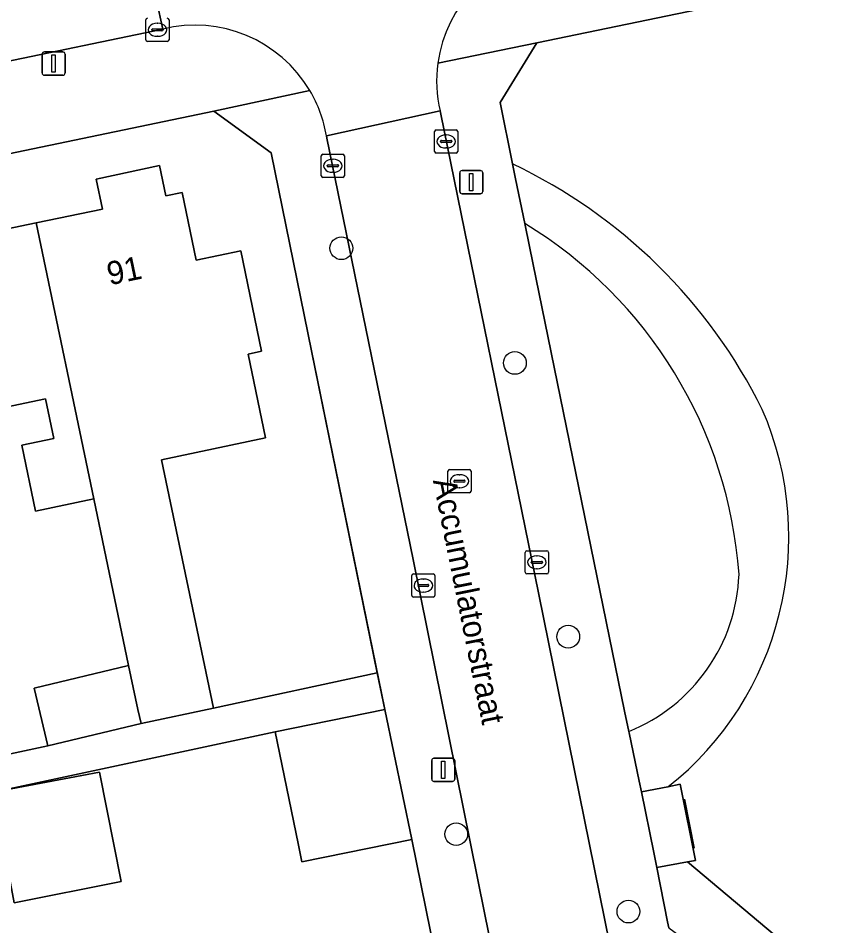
# Model space of a CAD drawing. Extents: x 162989 to 165008, y 383432 to 384338.
# Drawn here: x 163703.1 to 163737.95, y 384053.79 to 384092.87 of the extents above; entities that cross this region are included whole.
import ezdxf

# ---------------------------------------------------------------- set-up
doc = ezdxf.new("R2010")
doc.units = 0
for name, color, linetype in [('IMGEO_Boom', 7, 'Continuous'), ('IMGEO_Erf', 7, 'Continuous'), ('IMGEO_Groenvoorziening', 7, 'Continuous'), ('IMGEO_Hek', 7, 'Continuous'), ('IMGEO_Kolk', 7, 'Continuous'), ('IMGEO_Lichtmast', 7, 'Continuous'), ('IMGEO_Muur', 7, 'Continuous'), ('IMGEO_Openbare_ruimte_label', 7, 'Continuous'), ('IMGEO_Pand', 7, 'Continuous'), ('IMGEO_Pand_nummerreeks', 7, 'Continuous'), ('IMGEO_Rijbaan_lokaal_gesloten', 7, 'Continuous'), ('IMGEO_Rijbaan_lokaal_open', 7, 'Continuous'), ('IMGEO_Rioolput', 7, 'Continuous'), ('IMGEO_Voetpad_open', 7, 'Continuous')]:
    doc.layers.add(name, color=color, linetype=linetype)

msp = doc.modelspace()

# ---------------------------------------------------------------- linework, layer by layer
at = {"layer": 'IMGEO_Boom'}
for centre in [(163717.011, 384082.965), (163724.479, 384078.025), (163726.774, 384066.242), (163721.955, 384057.74), (163729.364, 384054.408)]:
    msp.add_circle(centre, 0.489, dxfattribs=at)
at = {"layer": 'IMGEO_Erf'}
for points in [[(163697.755, 384082.782), (163703.884, 384084.058), (163706.736, 384084.652), (163706.462, 384085.941), (163709.185, 384086.52), (163709.461, 384085.219), (163710.154, 384085.363), (163710.76, 384082.455), (163712.679, 384082.855), (163713.58, 384078.528), (163712.994, 384078.406), (163713.748, 384074.795), (163709.274, 384073.861), (163711.503, 384063.168), (163718.554, 384064.686), (163715.583, 384079.251), (163713.989, 384087.068), (163711.521, 384088.87), (163669.458, 384080.112)], [(163700.073, 384060.624), (163704.377, 384061.544), (163703.786, 384064.029), (163707.853, 384064.996), (163706.357, 384072.174), (163703.843, 384071.65), (163703.254, 384074.482), (163704.632, 384074.769), (163704.277, 384076.474), (163699.288, 384075.435)], [(163724.647, 384034.811), (163720.049, 384057.516), (163715.309, 384056.549), (163715.148, 384057.338), (163714.168, 384062.146), (163675.512, 384053.866)]]:
    msp.add_lwpolyline(points, dxfattribs=at)
msp.add_lwpolyline([(163702.02, 384059.541), (163706.596, 384060.409), (163707.537, 384055.698), (163702.935, 384054.779)], close=True, dxfattribs=at)
at = {"layer": 'IMGEO_Groenvoorziening'}
for points in [[(163743.752, 384087.886), (163743.355, 384087.958), (163744.543, 384089.683), (163746.357, 384092.316), (163749.862, 384095.435), (163749.589, 384096.809), (163739.659, 384094.755), (163739.473, 384094.717), (163738.472, 384094.511), (163737.505, 384094.313), (163725.422, 384091.811), (163723.842, 384089.232), (163724.381, 384086.593)], [(163724.381, 384086.593), (163724.511, 384085.958), (163724.906, 384084.028)], [(163724.906, 384084.028), (163725.107, 384083.046), (163725.251, 384082.34), (163729.198, 384063.034), (163729.38, 384062.163)], [(163729.38, 384062.163), (163729.392, 384062.107), (163729.826, 384060.026), (163729.921, 384059.561), (163731.067, 384059.773)], [(163731.067, 384059.773), (163731.596, 384059.886), (163732.256, 384056.603), (163731.909, 384056.542), (163737.384, 384051.937)], [(163737.384, 384051.937), (163731.909, 384056.542), (163730.584, 384056.309), (163731.05, 384053.969), (163731.104, 384053.706), (163735.648, 384050.383)]]:
    msp.add_lwpolyline(points, dxfattribs=at)
for centre, radius, start, end in [((163714.503, 384065.808), 23.013, 26.3601, 64.5809), ((163714.503, 384065.808), 23.013, 26.3601, 64.5809), ((163714.89, 384067.55), 19.283, 4.0852, 58.7064), ((163714.89, 384067.55), 19.283, 4.0852, 58.7064), ((163722.525, 384070.537), 13.742, 308.4333, 23.5423), ((163722.525, 384070.537), 13.742, 308.4333, 23.5423), ((163726.546, 384069.196), 7.583, 291.9448, 357.9427), ((163726.546, 384069.196), 7.583, 291.9448, 357.9427)]:
    msp.add_arc(centre, radius, start, end, dxfattribs=at)
at = {"layer": 'IMGEO_Hek'}
msp.add_lwpolyline([(163731.772, 384059.252), (163732.189, 384057.142)], dxfattribs=at)
at = {"layer": 'IMGEO_Kolk'}
for p, q in [((163708.595, 384091.943), (163708.595, 384092.795)), ((163709.083, 384092.649), (163709.108, 384092.649)), ((163709.596, 384092.795), (163709.596, 384091.943)), ((163708.854, 384092.363), (163708.854, 384092.375)), ((163709.292, 384092.326), (163708.894, 384092.326)), ((163708.897, 384092.412), (163709.295, 384092.412)), ((163709.338, 384092.375), (163709.338, 384092.363)), ((163709.522, 384091.869), (163708.67, 384091.869)), ((163709.106, 384092.089), (163709.081, 384092.089)), ((163721.02, 384087.136), (163721.02, 384087.988)), ((163721.095, 384088.062), (163721.947, 384088.062)), ((163722.021, 384087.988), (163722.021, 384087.136)), ((163721.279, 384087.556), (163721.279, 384087.568)), ((163721.717, 384087.519), (163721.319, 384087.519)), ((163721.322, 384087.605), (163721.72, 384087.605)), ((163721.508, 384087.842), (163721.533, 384087.842)), ((163721.763, 384087.568), (163721.763, 384087.556)), ((163721.531, 384087.282), (163721.506, 384087.282)), ((163716.143, 384086.088), (163716.143, 384086.94)), ((163716.218, 384087.014), (163717.07, 384087.014)), ((163716.631, 384086.794), (163716.656, 384086.794)), ((163717.144, 384086.94), (163717.144, 384086.088)), ((163721.947, 384087.062), (163721.095, 384087.062)), ((163716.402, 384086.508), (163716.402, 384086.52)), ((163716.84, 384086.471), (163716.442, 384086.471)), ((163716.445, 384086.557), (163716.843, 384086.557)), ((163716.886, 384086.52), (163716.886, 384086.508)), ((163717.07, 384086.014), (163716.218, 384086.014)), ((163716.654, 384086.234), (163716.629, 384086.234)), ((163725, 384069.942), (163725.852, 384069.942)), ((163724.925, 384069.016), (163724.925, 384069.868)), ((163725.413, 384069.722), (163725.438, 384069.722)), ((163725.926, 384069.868), (163725.926, 384069.016)), ((163725.184, 384069.436), (163725.184, 384069.448)), ((163725.622, 384069.399), (163725.224, 384069.399)), ((163725.227, 384069.485), (163725.625, 384069.485)), ((163725.436, 384069.162), (163725.411, 384069.162)), ((163725.668, 384069.448), (163725.668, 384069.436)), ((163720.039, 384068.018), (163720.039, 384068.87)), ((163720.114, 384068.944), (163720.966, 384068.944)), ((163720.527, 384068.724), (163720.552, 384068.724)), ((163721.04, 384068.87), (163721.04, 384068.018)), ((163725.852, 384068.942), (163725, 384068.942)), ((163720.298, 384068.438), (163720.298, 384068.45)), ((163720.736, 384068.401), (163720.338, 384068.401)), ((163720.341, 384068.487), (163720.739, 384068.487)), ((163720.782, 384068.45), (163720.782, 384068.438)), ((163720.966, 384067.944), (163720.114, 384067.944)), ((163720.55, 384068.164), (163720.525, 384068.164))]:
    msp.add_line(p, q, dxfattribs=at)
for points in [[(163708.595, 384091.943), (163708.595, 384092.795)], [(163709.596, 384092.795), (163709.596, 384091.943)], [(163709.522, 384091.869), (163708.67, 384091.869)], [(163721.02, 384087.136), (163721.02, 384087.988)], [(163721.095, 384088.062), (163721.947, 384088.062)], [(163722.021, 384087.988), (163722.021, 384087.136)], [(163716.143, 384086.088), (163716.143, 384086.94)], [(163716.218, 384087.014), (163717.07, 384087.014)], [(163717.144, 384086.94), (163717.144, 384086.088)], [(163721.947, 384087.062), (163721.095, 384087.062)], [(163717.07, 384086.014), (163716.218, 384086.014)], [(163725, 384069.942), (163725.852, 384069.942)], [(163724.925, 384069.016), (163724.925, 384069.868)], [(163725.926, 384069.868), (163725.926, 384069.016)], [(163720.039, 384068.018), (163720.039, 384068.87)], [(163720.114, 384068.944), (163720.966, 384068.944)], [(163721.04, 384068.87), (163721.04, 384068.018)], [(163725.852, 384068.942), (163725, 384068.942)], [(163720.966, 384067.944), (163720.114, 384067.944)]]:
    msp.add_lwpolyline(points, dxfattribs=at)
for centre, radius, start, end in [((163708.672, 384092.793), 0.0765, 91.552, 178.448), ((163708.672, 384092.793), 0.0765, 91.552, 178.448), ((163709.52, 384092.793), 0.0765, 1.552, 88.448), ((163709.52, 384092.793), 0.0765, 1.552, 88.448), ((163708.894, 384092.372), 0.0403, 85.8775, 175.7526), ((163708.891, 384092.362), 0.0366, 178.938, 274.7102), ((163709.295, 384092.369), 0.043, 264.8664, 352.4533), ((163709.299, 384092.374), 0.0386, 1.7309, 96.639), ((163708.672, 384091.945), 0.0765, 181.552, 268.448), ((163708.672, 384091.945), 0.0765, 181.552, 268.448), ((163709.52, 384091.945), 0.0765, 271.552, 358.448), ((163709.52, 384091.945), 0.0765, 271.552, 358.448), ((163721.097, 384087.986), 0.0765, 91.552, 178.448), ((163721.097, 384087.986), 0.0765, 91.552, 178.448), ((163721.945, 384087.986), 0.0765, 1.552, 88.448), ((163721.945, 384087.986), 0.0765, 1.552, 88.448), ((163721.319, 384087.565), 0.0403, 85.8775, 175.7526), ((163721.316, 384087.555), 0.0366, 178.938, 274.7102), ((163721.72, 384087.562), 0.043, 264.8664, 352.4533), ((163721.724, 384087.567), 0.0386, 1.7309, 96.639), ((163721.097, 384087.138), 0.0765, 181.552, 268.448), ((163721.097, 384087.138), 0.0765, 181.552, 268.448), ((163721.945, 384087.138), 0.0765, 271.552, 358.448), ((163721.945, 384087.138), 0.0765, 271.552, 358.448), ((163716.22, 384086.938), 0.0765, 91.552, 178.448), ((163716.22, 384086.938), 0.0765, 91.552, 178.448), ((163717.068, 384086.938), 0.0765, 1.552, 88.448), ((163717.068, 384086.938), 0.0765, 1.552, 88.448), ((163716.442, 384086.517), 0.0403, 85.8775, 175.7526), ((163716.439, 384086.507), 0.0366, 178.938, 274.7102), ((163716.843, 384086.514), 0.043, 264.8664, 352.4533), ((163716.847, 384086.519), 0.0386, 1.7309, 96.639), ((163716.22, 384086.09), 0.0765, 181.552, 268.448), ((163716.22, 384086.09), 0.0765, 181.552, 268.448), ((163717.068, 384086.09), 0.0765, 271.552, 358.448), ((163717.068, 384086.09), 0.0765, 271.552, 358.448), ((163725.002, 384069.866), 0.0765, 91.552, 178.448), ((163725.002, 384069.866), 0.0765, 91.552, 178.448), ((163725.85, 384069.866), 0.0765, 1.552, 88.448), ((163725.85, 384069.866), 0.0765, 1.552, 88.448), ((163725.224, 384069.445), 0.0403, 85.8775, 175.7526), ((163725.221, 384069.435), 0.0366, 178.938, 274.7102), ((163725.625, 384069.442), 0.043, 264.8664, 352.4533), ((163725.629, 384069.447), 0.0386, 1.7309, 96.639), ((163720.116, 384068.868), 0.0765, 91.552, 178.448), ((163720.116, 384068.868), 0.0765, 91.552, 178.448), ((163720.964, 384068.868), 0.0765, 1.552, 88.448), ((163720.964, 384068.868), 0.0765, 1.552, 88.448), ((163725.002, 384069.018), 0.0765, 181.552, 268.448), ((163725.002, 384069.018), 0.0765, 181.552, 268.448), ((163725.85, 384069.018), 0.0765, 271.552, 358.448), ((163725.85, 384069.018), 0.0765, 271.552, 358.448), ((163720.338, 384068.447), 0.0403, 85.8775, 175.7526), ((163720.335, 384068.437), 0.0366, 178.938, 274.7102), ((163720.739, 384068.444), 0.043, 264.8664, 352.4533), ((163720.743, 384068.449), 0.0386, 1.7309, 96.639), ((163720.116, 384068.02), 0.0765, 181.552, 268.448), ((163720.116, 384068.02), 0.0765, 181.552, 268.448), ((163720.964, 384068.02), 0.0765, 271.552, 358.448), ((163720.964, 384068.02), 0.0765, 271.552, 358.448)]:
    msp.add_arc(centre, radius, start, end, dxfattribs=at)
for centre, major_axis, ratio, start_param, end_param in [((163709.082, 384092.369), (-0.387, 0.002), 0.722429, 4.712389, 7.853982), ((163709.107, 384092.369), (-0.39, 0.002), 0.717154, 1.570796, 4.712389), ((163721.507, 384087.562), (-0.387, 0.002), 0.722429, 4.712389, 7.853982), ((163721.532, 384087.562), (-0.39, 0.002), 0.717154, 1.570796, 4.712389), ((163716.63, 384086.514), (-0.387, 0.002), 0.722429, 4.712389, 7.853982), ((163716.655, 384086.514), (-0.39, 0.002), 0.717154, 1.570796, 4.712389), ((163725.412, 384069.442), (-0.387, 0.002), 0.722429, 4.712389, 7.853982), ((163725.437, 384069.442), (-0.39, 0.002), 0.717154, 1.570796, 4.712389), ((163720.526, 384068.444), (-0.387, 0.002), 0.722429, 4.712389, 7.853982), ((163720.551, 384068.444), (-0.39, 0.002), 0.717154, 1.570796, 4.712389)]:
    msp.add_ellipse(centre, major_axis=major_axis, ratio=ratio, start_param=start_param, end_param=end_param, dxfattribs=at)
at = {"layer": 'IMGEO_Lichtmast'}
for p, q in [((163704.229, 384091.413), (163705.019, 384091.413)), ((163705.019, 384091.413), (163704.229, 384091.413)), ((163704.129, 384090.513), (163704.129, 384091.313)), ((163704.129, 384091.313), (163704.129, 384090.513)), ((163705.119, 384091.313), (163705.119, 384090.513)), ((163705.119, 384090.513), (163705.119, 384091.313)), ((163705.019, 384090.413), (163704.229, 384090.413)), ((163704.229, 384090.413), (163705.019, 384090.413)), ((163722.204, 384086.311), (163722.994, 384086.311)), ((163722.994, 384086.311), (163722.204, 384086.311)), ((163722.104, 384085.411), (163722.104, 384086.211)), ((163722.104, 384086.211), (163722.104, 384085.411)), ((163723.094, 384086.211), (163723.094, 384085.411)), ((163723.094, 384085.411), (163723.094, 384086.211)), ((163722.994, 384085.311), (163722.204, 384085.311)), ((163722.204, 384085.311), (163722.994, 384085.311)), ((163720.898, 384060.109), (163720.898, 384060.909)), ((163720.898, 384060.909), (163720.898, 384060.109)), ((163720.998, 384061.009), (163721.788, 384061.009)), ((163721.788, 384061.009), (163720.998, 384061.009)), ((163721.888, 384060.909), (163721.888, 384060.109)), ((163721.888, 384060.109), (163721.888, 384060.909)), ((163721.788, 384060.009), (163720.998, 384060.009)), ((163720.998, 384060.009), (163721.788, 384060.009))]:
    msp.add_line(p, q, dxfattribs=at)
for points in [[(163704.549, 384091.288), (163704.699, 384091.288), (163704.699, 384090.538), (163704.549, 384090.538), (163704.549, 384091.288)], [(163722.524, 384086.186), (163722.674, 384086.186), (163722.674, 384085.436), (163722.524, 384085.436), (163722.524, 384086.186)], [(163721.318, 384060.884), (163721.468, 384060.884), (163721.468, 384060.134), (163721.318, 384060.134), (163721.318, 384060.884)]]:
    msp.add_lwpolyline(points, dxfattribs=at)
for centre, start, end in [((163704.229, 384091.313), 90, 180), ((163704.229, 384091.313), 90, 180), ((163705.019, 384091.313), 0, 90), ((163705.019, 384091.313), 360, 90), ((163704.229, 384090.513), 180, 270), ((163704.229, 384090.513), 180, 270), ((163705.019, 384090.513), 270, 0), ((163705.019, 384090.513), 270, 0), ((163722.204, 384086.211), 90, 180), ((163722.204, 384086.211), 90, 180), ((163722.994, 384086.211), 0, 90), ((163722.994, 384086.211), 360, 90), ((163722.204, 384085.411), 180, 270), ((163722.204, 384085.411), 180, 270), ((163722.994, 384085.411), 270, 0), ((163722.994, 384085.411), 270, 0), ((163720.998, 384060.909), 90, 180), ((163720.998, 384060.909), 90, 180), ((163721.788, 384060.909), 0, 90), ((163721.788, 384060.909), 360, 90), ((163720.998, 384060.109), 180, 270), ((163720.998, 384060.109), 180, 270), ((163721.788, 384060.109), 270, 0), ((163721.788, 384060.109), 270, 0)]:
    msp.add_arc(centre, 0.1, start, end, dxfattribs=at)
at = {"layer": 'IMGEO_Muur'}
msp.add_lwpolyline([(163715.583, 384079.251), (163718.876, 384063.106)], dxfattribs=at)
at = {"layer": 'IMGEO_Pand'}
for points in [[(163703.884, 384084.058), (163706.357, 384072.174), (163707.853, 384064.996), (163708.247, 384063.107), (163708.392, 384062.499), (163711.503, 384063.168), (163709.274, 384073.861), (163713.748, 384074.795), (163712.994, 384078.406), (163713.58, 384078.528), (163712.679, 384082.855), (163710.76, 384082.455), (163710.154, 384085.363), (163709.461, 384085.219), (163709.185, 384086.52), (163706.462, 384085.941), (163706.736, 384084.652)], [(163697.755, 384082.782), (163699.242, 384075.641), (163699.288, 384075.435), (163704.277, 384076.474), (163704.632, 384074.769), (163703.254, 384074.482), (163703.843, 384071.65), (163706.357, 384072.174), (163703.884, 384084.058)], [(163704.377, 384061.544), (163708.392, 384062.499), (163708.247, 384063.107), (163707.853, 384064.996), (163703.786, 384064.029)], [(163720.049, 384057.516), (163718.876, 384063.106), (163714.168, 384062.146), (163715.148, 384057.338), (163715.309, 384056.549)], [(163702.02, 384059.541), (163702.935, 384054.779), (163707.537, 384055.698), (163706.596, 384060.409)]]:
    msp.add_lwpolyline(points, close=True, dxfattribs=at)
at = {"layer": 'IMGEO_Rijbaan_lokaal_gesloten'}
msp.add_lwpolyline([(163702.134, 384090.906), (163709.326, 384092.401), (163707.965, 384098.574), (163682.411, 384093.294), (163648.507, 384086.167), (163649.381, 384082.049), (163661.422, 384084.528), (163661.839, 384082.527), (163663.989, 384082.974), (163667.235, 384083.649), (163668.213, 384083.852), (163671.946, 384084.628), (163673.753, 384085.004), (163673.347, 384087.019), (163701.709, 384092.951)], close=True, dxfattribs=at)
at = {"layer": 'IMGEO_Rijbaan_lokaal_open'}
for points in [[(163725.942, 384095.873), (163724.745, 384102.036), (163707.965, 384098.574), (163709.326, 384092.401)], [(163716.367, 384087.804), (163721.259, 384088.874)]]:
    msp.add_lwpolyline(points, dxfattribs=at)
msp.add_lwpolyline([(163721.293, 384088.742), (163721.259, 384088.874), (163716.367, 384087.804), (163716.382, 384087.708), (163720.096, 384069.57), (163723.184, 384054.276), (163726.686, 384037.115), (163731.582, 384038.061), (163731.333, 384039.29), (163730.415, 384043.814), (163729.433, 384048.652), (163725.49, 384068.126)], close=True, dxfattribs=at)
for centre, radius, start, end in [((163726.946, 384090.123), 5.837, 99.9072, 172.0496), ((163710.704, 384086.809), 5.759, 30.6965, 103.8403), ((163726.53, 384090.145), 5.422, 171.677, 193.5585), ((163710.949, 384086.926), 5.488, 9.2054, 30.9546)]:
    msp.add_arc(centre, radius, start, end, dxfattribs=at)
at = {"layer": 'IMGEO_Rioolput'}
for p, q in [((163721.667, 384073.436), (163722.519, 384073.436)), ((163721.592, 384072.51), (163721.592, 384073.362)), ((163722.08, 384073.216), (163722.105, 384073.216)), ((163722.593, 384073.362), (163722.593, 384072.51)), ((163721.851, 384072.93), (163721.851, 384072.942)), ((163722.289, 384072.893), (163721.891, 384072.893)), ((163721.894, 384072.979), (163722.292, 384072.979)), ((163722.103, 384072.656), (163722.078, 384072.656)), ((163722.335, 384072.942), (163722.335, 384072.93)), ((163722.519, 384072.436), (163721.667, 384072.436))]:
    msp.add_line(p, q, dxfattribs=at)
for points in [[(163721.667, 384073.436), (163722.519, 384073.436)], [(163721.592, 384072.51), (163721.592, 384073.362)], [(163722.593, 384073.362), (163722.593, 384072.51)], [(163722.519, 384072.436), (163721.667, 384072.436)]]:
    msp.add_lwpolyline(points, dxfattribs=at)
for centre, radius, start, end in [((163721.669, 384073.36), 0.0765, 91.552, 178.448), ((163721.669, 384073.36), 0.0765, 91.552, 178.448), ((163722.517, 384073.36), 0.0765, 1.552, 88.448), ((163722.517, 384073.36), 0.0765, 1.552, 88.448), ((163721.891, 384072.939), 0.0403, 85.8775, 175.7526), ((163721.888, 384072.929), 0.0366, 178.938, 274.7102), ((163722.292, 384072.936), 0.043, 264.8664, 352.4533), ((163722.296, 384072.941), 0.0386, 1.7309, 96.639), ((163721.669, 384072.512), 0.0765, 181.552, 268.448), ((163721.669, 384072.512), 0.0765, 181.552, 268.448), ((163722.517, 384072.512), 0.0765, 271.552, 358.448), ((163722.517, 384072.512), 0.0765, 271.552, 358.448)]:
    msp.add_arc(centre, radius, start, end, dxfattribs=at)
for centre, major_axis, ratio, start_param, end_param in [((163722.079, 384072.936), (-0.387, 0.002), 0.722429, 4.712389, 7.853982), ((163722.104, 384072.936), (-0.39, 0.002), 0.717154, 1.570796, 4.712389)]:
    msp.add_ellipse(centre, major_axis=major_axis, ratio=ratio, start_param=start_param, end_param=end_param, dxfattribs=at)
at = {"layer": 'IMGEO_Voetpad_open'}
for points in [[(163721.165, 384090.93), (163725.422, 384091.811), (163737.505, 384094.313), (163738.472, 384094.511), (163739.473, 384094.717), (163739.659, 384094.755), (163749.589, 384096.809)], [(163709.326, 384092.401), (163702.134, 384090.906), (163673.753, 384085.004), (163671.946, 384084.628), (163672.022, 384084.243), (163668.293, 384083.466), (163668.213, 384083.852), (163667.235, 384083.649), (163667.315, 384083.262), (163664.069, 384082.586), (163663.989, 384082.974), (163661.839, 384082.527), (163649.811, 384080.025), (163645.869, 384079.206), (163628.582, 384075.611), (163627.245, 384075.333), (163627.329, 384074.93), (163624.254, 384074.289), (163624.166, 384074.693), (163622.519, 384074.351), (163590.992, 384067.795), (163586.035, 384066.764)], [(163731.104, 384053.706), (163731.05, 384053.969), (163730.584, 384056.309), (163730.455, 384056.957), (163729.921, 384059.561), (163729.826, 384060.026), (163729.392, 384062.107), (163729.38, 384062.163), (163729.198, 384063.034), (163725.251, 384082.34), (163725.107, 384083.046), (163724.906, 384084.028), (163724.511, 384085.958), (163724.381, 384086.593), (163723.842, 384089.232), (163725.422, 384091.811), (163721.165, 384090.93)], [(163668.011, 384079.81), (163669.458, 384080.112), (163711.521, 384088.87), (163715.656, 384089.749)], [(163715.656, 384089.749), (163711.521, 384088.87), (163713.989, 384087.068), (163715.583, 384079.251), (163718.554, 384064.686), (163718.876, 384063.106), (163720.049, 384057.516), (163724.647, 384034.811)], [(163721.259, 384088.874), (163721.293, 384088.742), (163725.49, 384068.126), (163729.433, 384048.652), (163730.415, 384043.814), (163731.058, 384043.943), (163731.972, 384039.418), (163731.333, 384039.29), (163731.582, 384038.061), (163731.602, 384037.962), (163733.641, 384038.38), (163734.557, 384033.842), (163732.508, 384033.422), (163732.857, 384031.676), (163734.909, 384032.097), (163735.811, 384027.627), (163733.749, 384027.204), (163734.691, 384022.487), (163734.9, 384021.657)], [(163716.382, 384087.708), (163716.367, 384087.804)], [(163726.928, 384035.928), (163726.686, 384037.115), (163723.184, 384054.276), (163720.096, 384069.57), (163716.382, 384087.708)], [(163675.512, 384053.866), (163714.168, 384062.146), (163718.876, 384063.106), (163718.554, 384064.686), (163711.503, 384063.168), (163708.392, 384062.499), (163704.377, 384061.544), (163700.073, 384060.624)]]:
    msp.add_lwpolyline(points, dxfattribs=at)
msp.add_lwpolyline([(163731.596, 384059.886), (163731.067, 384059.773), (163729.921, 384059.561), (163730.455, 384056.957), (163730.584, 384056.309), (163731.909, 384056.542), (163732.256, 384056.603)], close=True, dxfattribs=at)
for centre, radius, start, end in [((163726.946, 384090.123), 5.837, 99.9072, 172.0496), ((163710.704, 384086.809), 5.759, 30.6965, 103.8403), ((163726.53, 384090.145), 5.422, 171.677, 193.5585), ((163710.949, 384086.926), 5.488, 9.2054, 30.9546)]:
    msp.add_arc(centre, radius, start, end, dxfattribs=at)

# ---------------------------------------------------------------- texts
at = {"layer": 'IMGEO_Openbare_ruimte_label'}
msp.add_text('Accumulatorstraat', height=1, rotation=281.4223, dxfattribs=at).set_placement((163720.946, 384072.967))
at = {"layer": 'IMGEO_Pand_nummerreeks'}
msp.add_text('91', height=1, rotation=11.7628, dxfattribs=at).set_placement((163707.036, 384081.364))

doc.saveas('drawing.dxf')
